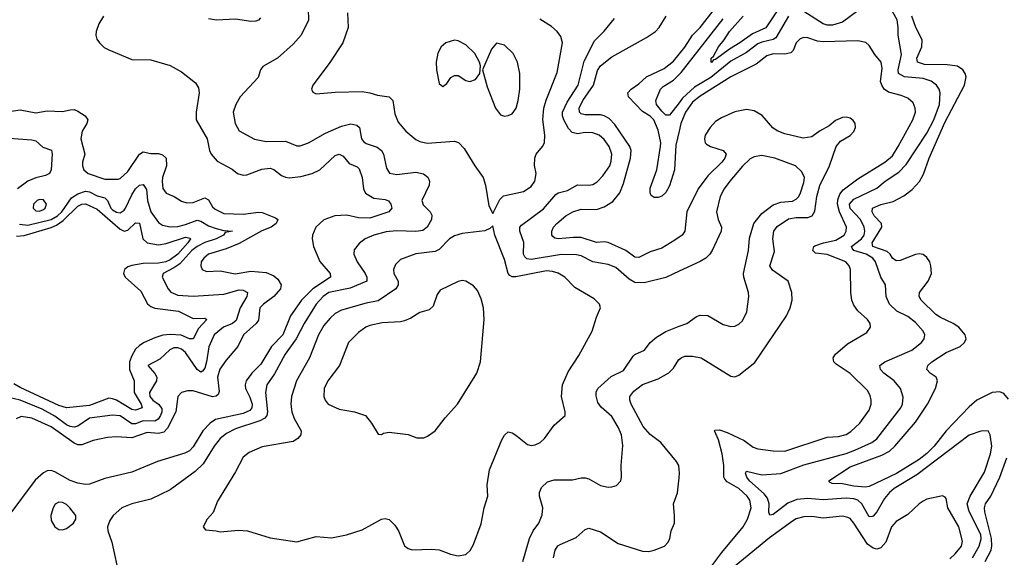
# Model space of a CAD drawing. Header units: inches. Extents: x 1552611 to 1694776, y 811966 to 917215.
# Tile 544 of 549: x 1686567 to 1691693, y 902692 to 905491. Entities that reach past the tile are written whole.
import ezdxf

# ---------------------------------------------------------------- set-up
doc = ezdxf.new("R2010")
doc.units = ezdxf.units.IN
doc.header["$MEASUREMENT"] = 0
doc.layers.add('B6980', color=7, linetype='Continuous')
doc.layers.add('B6990', color=7, linetype='Continuous')

msp = doc.modelspace()

# ---------------------------------------------------------------- linework, layer by layer
at = {"layer": 'B6980', "color": 5}
for points, elevation in [([(1688068.2, 905548.2), (1688070.9, 905489.1), (1688031.7, 905410), (1687990, 905363.6), (1687909.2, 905290.8), (1687832.6, 905247.4), (1687821.1, 905230), (1687807.6, 905190), (1687714, 905090), (1687691.3, 905050), (1687678.6, 905010), (1687688.3, 904950), (1687710, 904912.4), (1687790, 904869.1), (1687850, 904857.2), (1687950, 904858.3), (1688010, 904834.4), (1688026.2, 904833.8), (1688070, 904849.1), (1688159, 904901), (1688242.5, 904937.4), (1688290, 904948.1), (1688321.5, 904941.5), (1688335.9, 904930), (1688346.5, 904870), (1688356.2, 904856.2), (1688370, 904846), (1688427.7, 904827.7), (1688451.2, 904810), (1688461.1, 904790), (1688477.2, 904717.2), (1688491.8, 904691.8), (1688530, 904685.4), (1688630, 904696.3), (1688668.4, 904688.4), (1688691.8, 904671.8), (1688699.6, 904650), (1688698.6, 904630), (1688660.7, 904550), (1688666.6, 904526.6), (1688703.1, 904490), (1688713.2, 904473.2), (1688711.2, 904450), (1688688.1, 904410), (1688665.9, 904394.1), (1688630, 904388.3), (1688528.1, 904391.9), (1688473.9, 904386.1), (1688410, 904369.8), (1688366, 904350), (1688334.4, 904325.6), (1688307.8, 904292.2), (1688306, 904270), (1688323.9, 904230), (1688365.5, 904170), (1688374.8, 904150), (1688374.7, 904130), (1688287, 904093), (1688175.5, 904070), (1688147.1, 904050), (1688110.6, 904010), (1688047.1, 903910), (1688007, 903830), (1687949.1, 903750), (1687893.2, 903646.8), (1687853, 903590), (1687846, 903550), (1687857.5, 903450), (1687853.9, 903430), (1687843.3, 903416.7), (1687817.3, 903402.7), (1687690, 903361.5), (1687642.8, 903337.2), (1687610, 903309.8), (1687579.5, 903270), (1687522, 903178), (1687480.6, 903139.4), (1687350, 903043.1), (1687250, 902995.3), (1687150, 902970.8), (1687099.3, 902950), (1687054, 902910), (1687036.7, 902883.3), (1687024.4, 902850), (1687025.7, 902830), (1687045.8, 902770), (1687086.6, 902586.6)], 840), ([(1687003.6, 905510), (1686979, 905470), (1686964.6, 905430), (1686963.1, 905410), (1686968.7, 905390), (1686982, 905370), (1687006.9, 905346.9), (1687030, 905334), (1687150, 905283.5), (1687250, 905282.6), (1687350, 905252.6), (1687410, 905219.6), (1687482, 905162), (1687497, 905137), (1687501.1, 905110), (1687484.7, 905010), (1687486, 904970), (1687542.7, 904870), (1687555.8, 904810), (1687564.3, 904790), (1687595, 904755), (1687672.1, 904712.1), (1687701.3, 904690), (1687730, 904681.4), (1687750, 904683), (1687827.2, 904712.8), (1687870, 904717.7), (1687890.6, 904710.6), (1687930, 904679.5), (1687950, 904671.3), (1687970, 904668.4), (1688030, 904675.1), (1688090, 904689.5), (1688130, 904708.8), (1688210, 904783.2), (1688230, 904791), (1688250, 904780.7), (1688282, 904742), (1688324.2, 904724.2), (1688334.8, 904714.8), (1688349.5, 904670), (1688357.2, 904610), (1688367.9, 904587.9), (1688410, 904561.8), (1688470, 904554), (1688487.7, 904547.7), (1688499.3, 904530), (1688504.5, 904510), (1688488.7, 904490), (1688390, 904457.5), (1688330, 904458.8), (1688270, 904473.9), (1688208.2, 904470), (1688150.6, 904449.4), (1688108.3, 904410), (1688091.2, 904370), (1688089.2, 904350), (1688096.2, 904310), (1688130, 904232), (1688182.7, 904170), (1688185, 904150), (1688092.1, 904090), (1688034.1, 904030), (1687977.3, 903950), (1687937.5, 903850), (1687878.1, 903790), (1687823, 903697), (1687775.6, 903650), (1687746.7, 903610), (1687740.6, 903590), (1687742.9, 903570), (1687765.4, 903525.5), (1687776.5, 903490), (1687775.4, 903470), (1687764.4, 903455.6), (1687730, 903441.2), (1687586, 903410), (1687558.8, 903390), (1687521, 903350), (1687470, 903267.4), (1687450, 903246.6), (1687426.1, 903233.9), (1687284.6, 903190), (1687150, 903134.7), (1687010, 903102.1), (1686930, 903073.2), (1686910, 903070.6), (1686870, 903077.3), (1686830, 903091.9), (1686750, 903137.7), (1686730, 903143.8), (1686710, 903141.5), (1686690, 903132), (1686646.6, 903093.4), (1686510.1, 902909.9)], 820), ([(1687820.1, 905499.9), (1687810, 905488.4), (1687796.7, 905483.3), (1687770, 905481.5), (1687690, 905494), (1687591.6, 905488.5), (1687550, 905495.3)], 820), ([(1688273.2, 905526.8), (1688276.5, 905450), (1688249.5, 905370.6), (1688177.8, 905262.2), (1688093, 905150), (1688085.5, 905130), (1688093, 905113), (1688110, 905104.9), (1688210, 905114), (1688350, 905117.7), (1688390, 905111), (1688430, 905097.5), (1688490.2, 905090.2), (1688510.2, 905070.2), (1688520, 905000), (1688536.7, 904956.7), (1688576.5, 904910), (1688630, 904867.6), (1688650, 904856.1), (1688688.4, 904848.4), (1688830, 904858.3), (1688851.1, 904851.1), (1688880.2, 904820.2), (1688935.8, 904730), (1688980.3, 904670), (1688992, 904630), (1689010, 904522), (1689030, 904482), (1689065.7, 904554.3), (1689085.3, 904574.7), (1689190, 904596.2), (1689230, 904622), (1689247.9, 904650), (1689255.2, 904690), (1689247.3, 904732.7), (1689248.5, 904770), (1689256.4, 904790), (1689289, 904831), (1689298.7, 904850), (1689300.2, 904890), (1689291.2, 904971.2), (1689295.9, 905030), (1689307.4, 905072.6), (1689364.4, 905215.6), (1689391.9, 905370), (1689384, 905404), (1689365.1, 905430), (1689335.1, 905455.1), (1689274.2, 905494.2)], 860), ([(1690000, 904181.2), (1689930, 904148.8), (1689818.8, 904121.2), (1689770, 904123.1), (1689739.9, 904139.9), (1689670, 904201.2), (1689630, 904216.5), (1689550, 904229.9), (1689490, 904261), (1689466.4, 904266.4), (1689388.3, 904268.3), (1689230, 904243), (1689206.6, 904246.6), (1689196.2, 904256.2), (1689190.5, 904270), (1689191.2, 904331.2), (1689169.9, 904390), (1689169.9, 904410), (1689179.1, 904420.9), (1689294.6, 904505.4), (1689358.4, 904581.6), (1689370, 904588.8), (1689418.5, 904601.5), (1689470, 904631.8), (1689530, 904629.4), (1689550, 904633.2), (1689572.6, 904647.4), (1689602.8, 904677.2), (1689638.4, 904730), (1689646.4, 904753.6), (1689649.2, 904790), (1689635.5, 904830), (1689610, 904867.9), (1689584, 904890), (1689550, 904902.5), (1689510, 904903), (1689470, 904897), (1689443.7, 904903.7), (1689423.9, 904923.9), (1689399.7, 904970), (1689392.6, 904990), (1689392.5, 905010), (1689417.9, 905062.1), (1689473.8, 905150), (1689505, 905275), (1689559.7, 905380.3), (1689610, 905431.7), (1689663, 905497)], 840), ([(1690000, 904358.7), (1689977.3, 904342.7), (1689910, 904302.2), (1689850, 904281.9), (1689790, 904253.2), (1689770, 904255.1), (1689722.7, 904290), (1689630, 904331.7), (1689610, 904334.7), (1689570, 904331.1), (1689490, 904356.3), (1689450, 904357.4), (1689369.9, 904349.9), (1689352.7, 904352.7), (1689341.8, 904361.8), (1689337.2, 904370), (1689337.6, 904390), (1689345.6, 904410), (1689362.8, 904430), (1689410.9, 904470), (1689446.9, 904490), (1689490, 904504.6), (1689570, 904503.6), (1689610, 904516), (1689655.1, 904544.9), (1689691.3, 904590), (1689710, 904638.3), (1689746.7, 904770), (1689749.4, 904810), (1689743.6, 904830), (1689665.6, 904945.6), (1689635.8, 904975.8), (1689610, 904989.9), (1689590, 904994.8), (1689510, 904996.3), (1689490, 905000.8), (1689481.1, 905010), (1689479.7, 905030), (1689498.4, 905070), (1689554.3, 905150), (1689574.4, 905225.6), (1689590, 905250.1), (1689650, 905297.9), (1689830, 905399), (1689876.8, 905430), (1689895.9, 905450), (1689933.2, 905510)], 820), ([(1690000, 904911), (1689982.6, 904837.4), (1689976.3, 904710), (1689950, 904625.6), (1689930, 904590.9), (1689910, 904571.8), (1689890, 904565.2), (1689870, 904565), (1689855, 904575.1), (1689849.3, 904589.3), (1689850, 904614), (1689884, 904710), (1689903.8, 904830), (1689903.9, 904850), (1689890, 904916.4), (1689869, 904970), (1689850, 904988.2), (1689810, 905013.4), (1689736.8, 905090), (1689732.4, 905110), (1689750.7, 905130), (1689790, 905157.3), (1689830, 905194), (1689922.6, 905237.4), (1689970, 905274.2), (1690000, 905311)], 780), ([(1690000, 905058.5), (1689950, 904994.6), (1689930, 904994.7), (1689910, 905014.3), (1689882.2, 905050), (1689878.8, 905070), (1689902.5, 905130), (1689916.1, 905143.9), (1689970, 905176.3), (1690000, 905206.1)], 760), ([(1686490, 905008.7), (1686570, 905021.7), (1686650, 905005.7), (1686710, 905016.1), (1686790, 905012.5), (1686830, 905022.2), (1686850, 905022.7), (1686870, 905015.6), (1686907.6, 904990), (1686921.5, 904970), (1686916.5, 904950), (1686892, 904910), (1686885.8, 904870), (1686905.3, 904790), (1686893.4, 904750), (1686893.1, 904730), (1686900.3, 904710), (1686922.4, 904690), (1687010, 904660.8), (1687078.9, 904661.1), (1687090, 904664.3), (1687130, 904700.2), (1687190, 904791.1), (1687210, 904802.7), (1687250, 904794.5), (1687290, 904794), (1687310, 904787.8), (1687330.1, 904770), (1687330.6, 904730), (1687310.6, 904670), (1687308.4, 904648.4), (1687312.2, 904612.2), (1687330, 904587.1), (1687370.3, 904570), (1687410, 904545.6), (1687437.2, 904537.2), (1687470, 904538.4), (1687530, 904562.8), (1687550, 904553.4), (1687570, 904516.9), (1687583.7, 904503.7), (1687630, 904482.5), (1687730, 904478.5), (1687810, 904489), (1687830, 904487.5), (1687899.2, 904459.2), (1687910.7, 904450), (1687901.9, 904430), (1687875.3, 904410), (1687827.5, 904392.5), (1687710, 904326.6), (1687641.2, 904298.8), (1687550.3, 904270), (1687524.7, 904250), (1687512.2, 904230), (1687509.3, 904209.3), (1687517, 904190), (1687539.7, 904179.7), (1687610, 904183), (1687688.4, 904168.4), (1687770, 904182.4), (1687850, 904175), (1687890, 904157.4), (1687910, 904139.7), (1687928.8, 904110), (1687923.8, 904090), (1687890.5, 904050), (1687835.9, 904010), (1687817, 903990), (1687810, 903926.5), (1687798.3, 903910), (1687732.3, 903850), (1687702.5, 903790), (1687641.4, 903718.6), (1687608.1, 903671.9), (1687596, 903630), (1687604.9, 903555.1), (1687599.6, 903540.4), (1687589.6, 903530.4), (1687570, 903527.9), (1687470, 903558), (1687440.9, 903559.1), (1687410, 903549.7), (1687389.4, 903530), (1687379.4, 903450), (1687336.3, 903363.7), (1687316.6, 903343.4), (1687290, 903336.7), (1687230, 903341.3), (1687150, 903314.8), (1687070, 903319), (1687024.4, 903315.6), (1686950, 903300.4), (1686890, 903277.7), (1686870, 903277.8), (1686850, 903287), (1686730, 903371.3), (1686630, 903416.4), (1686575.3, 903424.7), (1686547.7, 903412.3)], 780), ([(1686370, 904884.4), (1686630, 904866.3), (1686650, 904860.7), (1686687.8, 904827.8), (1686732.1, 904812.1), (1686735.9, 904790), (1686730.1, 904710), (1686721.5, 904690), (1686700.9, 904679.1), (1686650, 904668), (1686610, 904650.9), (1686555.1, 904610)], 760), ([(1686566.1, 904426.1), (1686610, 904420.9), (1686730, 904450.8), (1686763.4, 904470), (1686785.3, 904490), (1686837, 904563), (1686870, 904585.1), (1686910, 904597.4), (1686930, 904595.5), (1686970, 904573.2), (1687010, 904563.3), (1687023.3, 904550), (1687041.6, 904510), (1687050, 904501), (1687070, 904488.5), (1687090, 904486.2), (1687110, 904499.1), (1687117.7, 904510), (1687150, 904579.7), (1687170, 904610.8), (1687190, 904628.7), (1687210, 904633), (1687226.2, 904606.1), (1687231.9, 904550), (1687249.8, 904489.8), (1687290, 904435.8), (1687310, 904420.9), (1687350, 904412.8), (1687390, 904414.9), (1687430, 904424.4), (1687490, 904447.8), (1687510, 904442.2), (1687550, 904417.8), (1687590, 904403.7), (1687630, 904393.6), (1687674, 904390), (1687637.3, 904382.7), (1687627.1, 904370), (1687590.1, 904350), (1687530, 904331.7), (1687490, 904310.2), (1687463.4, 904290), (1687399.8, 904220.2), (1687370, 904198.6), (1687313.8, 904170), (1687308, 904150), (1687339.5, 904090), (1687353.1, 904073.1), (1687390, 904057.5), (1687470, 904052.4), (1687630, 904061.4), (1687710, 904084.1), (1687730, 904083.5), (1687752.3, 904070), (1687750.1, 904050), (1687714.2, 903990), (1687694.4, 903925.6), (1687675.2, 903910), (1687628.7, 903890), (1687580.1, 903850), (1687552, 903788), (1687539.7, 903710), (1687530, 903676), (1687518.4, 903661.6), (1687510, 903656), (1687490, 903670.5), (1687430, 903757.9), (1687410, 903775.7), (1687390, 903782.9), (1687370, 903782.3), (1687347.8, 903772.2), (1687296.8, 903723.2), (1687233.4, 903690), (1687269.5, 903649.5), (1687280.2, 903630), (1687279.4, 903610), (1687242.9, 903550), (1687244.9, 903530), (1687259.8, 903510), (1687290, 903489.6), (1687306.4, 903466.4), (1687307.4, 903450), (1687300.7, 903430), (1687288, 903412), (1687270, 903400.7), (1687210, 903401.9), (1687170, 903387.6), (1687150, 903387.5), (1687090, 903428.8), (1687050, 903431.6), (1686930, 903416.2), (1686870, 903375.3), (1686850, 903369.9), (1686830, 903372.7), (1686810, 903381.9), (1686750, 903426.6), (1686683, 903463), (1686570, 903509.3), (1686510, 903523.5)], 760), ([(1686550, 904363.3), (1686590, 904366.9), (1686730.9, 904409.1), (1686758.5, 904421.5), (1686793.8, 904446.2), (1686870, 904520.7), (1686890, 904530.7), (1686910, 904532.4), (1686970, 904504), (1687090, 904400.3), (1687110, 904390.1), (1687130, 904395.1), (1687170, 904433.6), (1687190, 904431.4), (1687207.2, 904350), (1687230, 904329.2), (1687290, 904319.5), (1687330, 904326.4), (1687430, 904358.9), (1687453.6, 904353.6), (1687455.5, 904350), (1687442.8, 904330), (1687390.3, 904270), (1687350, 904240.6), (1687327.3, 904230), (1687290, 904223), (1687210, 904220.8), (1687150, 904211.7), (1687130, 904204.9), (1687112.3, 904190), (1687106.6, 904170), (1687116.7, 904150), (1687198.2, 904078.2), (1687232.5, 904012.5), (1687250, 903997.5), (1687270, 903989.7), (1687394, 903974), (1687470, 903935.3), (1687530, 903936.2), (1687541.3, 903930), (1687497.1, 903882.8), (1687470, 903829.8), (1687450, 903829.9), (1687408, 903848), (1687350, 903852.1), (1687312.1, 903847.9), (1687270, 903835.4), (1687215.4, 903810), (1687190, 903795.1), (1687170, 903775.3), (1687150, 903740.5), (1687138.9, 903710), (1687138.4, 903670), (1687162.2, 903610), (1687162.9, 903550), (1687199.7, 903490), (1687203.9, 903470), (1687170, 903457.9), (1687150, 903461.2), (1687070, 903509.4), (1687050, 903517.8), (1687030, 903519.8), (1686930, 903482.1), (1686810, 903470.8), (1686770, 903482.2), (1686570, 903575.3), (1686535.7, 903595.7)], 740), ([(1689186.9, 902670), (1689220.5, 902790), (1689240.5, 902830), (1689269.8, 902870.2), (1689287.2, 902912.8), (1689291.1, 902950), (1689273.5, 903010), (1689273.7, 903030), (1689284, 903056), (1689314.2, 903085.8), (1689350, 903094.7), (1689445.2, 903094.8), (1689490, 903105.5), (1689510, 903105.8), (1689530, 903100.2), (1689590, 903066.3), (1689630, 903058), (1689650, 903058.7), (1689673.5, 903066.5), (1689696.2, 903090), (1689700.5, 903110), (1689698.9, 903170), (1689706.1, 903273.9), (1689699.8, 903330), (1689683.1, 903370), (1689650, 903425.7), (1689594.5, 903474.5), (1689577.5, 903497.6), (1689567.2, 903532.8), (1689568.6, 903551.4), (1689576.4, 903570), (1689646.4, 903633.6), (1689710, 903665.2), (1689761, 903739), (1689770, 903747.8), (1689819.6, 903770), (1689849.1, 903810.9), (1689881.3, 903838.7), (1689930, 903867.2), (1690000, 903894.6)], 840), ([(1690000, 903151.2), (1689997.7, 903170), (1689987, 903190), (1689904.2, 903290), (1689850, 903331.6), (1689812.5, 903372.5), (1689749.9, 903490), (1689743, 903510), (1689743.9, 903530), (1689763.8, 903556.2), (1689810, 903592.4), (1689890, 903620.6), (1689946.9, 903653.1), (1689970, 903677.4), (1689999, 903721), (1690000, 903721.9)], 820), ([(1689345.5, 902690), (1689354.4, 902730), (1689369.1, 902750.9), (1689381, 902759), (1689464.1, 902795.9), (1689510, 902837), (1689530, 902843.7), (1689590, 902825.3), (1689683.1, 902763.1), (1689810, 902724), (1689842.5, 902722.5), (1689870, 902729.1), (1689924.5, 902750), (1689943.1, 902770), (1689951.6, 902790), (1689959.3, 902830), (1689975.4, 902870), (1689976.3, 902910), (1689969.8, 902970.2), (1689991.9, 903028.1), (1690000, 903105)], 820)]:
    msp.add_lwpolyline(points, dxfattribs=dict(at, elevation=elevation))
for points, elevation in [([(1688830, 905383.7), (1688786, 905370), (1688760.7, 905350), (1688743.1, 905316.9), (1688734.6, 905270), (1688736.9, 905230), (1688750, 905158), (1688770, 905143), (1688790, 905158), (1688810.6, 905189.4), (1688830, 905200.7), (1688850, 905199.7), (1688890, 905174.9), (1688910, 905168.4), (1688940.1, 905179.9), (1688962.7, 905210), (1688966.6, 905250), (1688960.9, 905270), (1688935.8, 905315.8), (1688890, 905359.3), (1688850, 905380.9)], 880), ([(1689050, 905369.5), (1689022.4, 905337.6), (1688976, 905230), (1689001.2, 905141.2), (1689044.6, 905030), (1689070, 904996), (1689090, 904988.9), (1689110, 904991.8), (1689130, 905001.3), (1689150.8, 905030), (1689161.6, 905070), (1689169.8, 905129.8), (1689170.6, 905210.6), (1689158.8, 905270), (1689135.7, 905315.7), (1689090, 905358.7)], 880), ([(1686670, 904554.6), (1686657.1, 904550), (1686637.8, 904530), (1686636.9, 904510), (1686650, 904495.5), (1686670, 904494.2), (1686690, 904503.2), (1686699.3, 904510), (1686706.4, 904530), (1686690, 904553.2)], 780), ([(1689030, 904418), (1689015.3, 904404.7), (1688988.5, 904391.5), (1688870, 904378.2), (1688830, 904365.7), (1688803.6, 904350), (1688750, 904294.2), (1688730, 904283.4), (1688630, 904272.1), (1688550, 904242.2), (1688523.5, 904216.5), (1688512.3, 904190), (1688515.5, 904170), (1688537.2, 904130), (1688537.8, 904110), (1688525.4, 904090), (1688433.3, 904026.7), (1688370, 904014.6), (1688241.9, 903978.1), (1688210, 903961), (1688182.7, 903937.3), (1688150, 903898), (1688122.1, 903850), (1688075, 903730), (1688008.6, 903610), (1687981.1, 903530), (1687977.7, 903490), (1687983.2, 903450), (1687995.5, 903415.5), (1688031.6, 903350), (1688030.2, 903329.8), (1688015.3, 903310), (1687990, 903294.2), (1687830, 903266.5), (1687762.3, 903237.7), (1687730, 903212.6), (1687690, 903137), (1687596.5, 902983.5), (1687574.8, 902925.2), (1687543, 902890), (1687522.8, 902850), (1687534.4, 902834.4), (1687590, 902830.6), (1687610, 902824), (1687706.5, 902833.5), (1687752, 902830), (1687870, 902792.8), (1688010, 902772), (1688110, 902799.5), (1688190, 902793.4), (1688268.3, 902808.3), (1688350, 902834.6), (1688450, 902890.4), (1688470, 902894.4), (1688490, 902888.4), (1688520, 902859.9), (1688538.4, 902830), (1688570, 902751), (1688590, 902737.3), (1688610.7, 902730.7), (1688710, 902734.9), (1688750, 902730.4), (1688810, 902708.4), (1688850, 902700.5), (1688890, 902706.8), (1688911.9, 902728.1), (1688930, 902758), (1688970, 902866), (1688985.4, 902950), (1689004.7, 903010), (1689001.3, 903070), (1689013.1, 903146.9), (1689076.6, 903303.4), (1689091.4, 903328.6), (1689110, 903344.9), (1689130, 903339.3), (1689150, 903327.2), (1689210, 903278.9), (1689230, 903273.4), (1689250, 903277.4), (1689276.2, 903290), (1689299.5, 903310), (1689350, 903380.7), (1689406, 903430), (1689407, 903450), (1689387.6, 903530), (1689392.4, 903590), (1689423.1, 903656.9), (1689477.6, 903742.4), (1689547.6, 903870), (1689570, 903942.8), (1689591.3, 903990), (1689585.1, 904010), (1689558.2, 904038.2), (1689456.8, 904096.8), (1689404.8, 904150), (1689370, 904172.1), (1689340.4, 904180.5), (1689310, 904182.6), (1689150, 904152.5), (1689130, 904152.7), (1689119.3, 904159.3), (1689109.8, 904170), (1689090, 904242), (1689040.7, 904370)], 860), ([(1688870, 904132.6), (1688850, 904128.3), (1688756.7, 904083.3), (1688740.5, 904059.5), (1688719.9, 904000.1), (1688699.3, 903980.7), (1688650, 903966.6), (1688603.5, 903936.5), (1688570, 903922.6), (1688550, 903917.7), (1688453.4, 903913.4), (1688390, 903899), (1688368.9, 903890), (1688330, 903862.4), (1688279.1, 903810), (1688231.1, 903690), (1688171.3, 903610), (1688151.4, 903570), (1688150.2, 903530), (1688156.5, 903510), (1688172, 903490), (1688230, 903463.9), (1688309.1, 903449.1), (1688367.3, 903430), (1688399.1, 903390), (1688432.7, 903332.7), (1688450, 903332), (1688461.2, 903338.8), (1688490, 903342.8), (1688590, 903330.5), (1688634.4, 903314.4), (1688670, 903314.8), (1688690, 903322.8), (1688730, 903350.8), (1688781.4, 903418.6), (1688846.3, 903490), (1688946.6, 903650), (1688966, 903710), (1688985.8, 903930), (1688982, 903990), (1688970, 904038), (1688950, 904081.3), (1688930, 904105.1), (1688890, 904129.7)], 880), ([(1686770, 902978.7), (1686751.2, 902968.8), (1686740.2, 902950), (1686729.2, 902910), (1686730, 902882.8), (1686748.9, 902850), (1686770, 902837.3), (1686790, 902834.7), (1686810, 902841.8), (1686846.6, 902870), (1686859.7, 902890), (1686858.9, 902910), (1686828.4, 902950), (1686810, 902966.2), (1686790, 902976.5)], 840)]:
    msp.add_lwpolyline(points, close=True, dxfattribs=dict(at, elevation=elevation))
at = {"layer": 'B6990', "color": 5}
for points, elevation in [([(1690000, 905311), (1690030, 905347.8), (1690069.7, 905410.3), (1690110, 905449.6), (1690190, 905551.9)], 780), ([(1690970, 905567.3), (1690850, 905477.8), (1690797.9, 905462.1), (1690770, 905462.7), (1690749.3, 905469.3), (1690650, 905533.1)], 760), ([(1690569.1, 905510), (1690503.5, 905396.5), (1690490, 905387.8), (1690430, 905374.1), (1690410, 905365.2), (1690350, 905321), (1690270, 905274.8), (1690165.8, 905190), (1690080, 905140.1), (1690018.2, 905081.8), (1690000, 905058.5)], 760), ([(1690000, 905206.1), (1690010, 905216.1), (1690230, 905495.4)], 760), ([(1690507.3, 905532.7), (1690452.1, 905447.9), (1690381.8, 905418.2), (1690316, 905370), (1690261.8, 905338.2), (1690190, 905283), (1690178.4, 905281.6), (1690168.9, 905268.9), (1690166, 905270), (1690166.8, 905290), (1690178.2, 905301.8), (1690204.9, 905350), (1690234.2, 905385.8), (1690261.8, 905430), (1690333.1, 905510)], 740), ([(1691527.7, 902690), (1691561.9, 902750), (1691572.5, 902787.5), (1691571, 902811), (1691509.9, 902930), (1691500.1, 902970), (1691514.6, 903010), (1691590, 903136.1), (1691620.8, 903230), (1691627.6, 903270), (1691619.3, 903330), (1691609.7, 903349.7), (1691570, 903348.5), (1691510, 903327.6), (1691238.2, 903121.8), (1691120.2, 903050), (1691094.5, 903030), (1691070, 902997.8), (1691030, 902928.9), (1691010, 902905.6), (1691004.9, 902904.9), (1690990, 902903.1), (1690951.2, 902970), (1690930, 902989.5), (1690910, 902996.2), (1690870, 902999.6), (1690750, 902991), (1690670, 902998.7), (1690613.5, 902993.5), (1690565.6, 902974.4), (1690490, 902915.5), (1690472, 902912), (1690467.6, 902927.6), (1690468.7, 902970), (1690459.8, 902999.8), (1690441.9, 903021.9), (1690366.9, 903090), (1690353.3, 903110), (1690345.3, 903130), (1690350, 903140.4), (1690430, 903120.8), (1690530, 903128.5), (1690650, 903173.3), (1690870, 903233.1), (1690914.6, 903250), (1691002.7, 903290), (1691030, 903308.8), (1691154.9, 903470), (1691162.9, 903490), (1691166.2, 903526.2), (1691152.8, 903570), (1691118.9, 903610), (1691065.3, 903650), (1691047.6, 903670), (1691045.7, 903690), (1691070.5, 903709.5), (1691211.1, 903770), (1691261.7, 903810), (1691276.4, 903830), (1691278.4, 903850), (1691269.8, 903870), (1691230, 903915), (1691190, 903945.9), (1691133.1, 903973.1), (1691095.7, 904010), (1691078.6, 904050), (1691074.2, 904110), (1691049.9, 904149.9), (1691021.9, 904230), (1691008.8, 904250), (1690973.1, 904270), (1690909.8, 904290), (1690901.5, 904301.5), (1690896.8, 904310), (1690949.5, 904350.6), (1690962.7, 904370), (1690966.9, 904390), (1690963, 904410), (1690944.1, 904450), (1690890, 904508.7), (1690887.6, 904530), (1690910, 904556.9), (1691030, 904614.3), (1691073.2, 904650), (1691143.6, 904696.4), (1691182.1, 904737.9), (1691290, 904900.9), (1691326.3, 904970), (1691355.5, 905050), (1691359.1, 905110), (1691353, 905130), (1691340.3, 905150), (1691311.5, 905171.5), (1691270, 905185.3), (1691173.5, 905193.5), (1691142.3, 905210), (1691139.6, 905230), (1691158.3, 905310), (1691139.9, 905410), (1691140.8, 905450), (1691135, 905490), (1691112.9, 905530)], 760), ([(1691714.9, 903514.9), (1691690, 903544), (1691670, 903554.1), (1691630, 903549.9), (1691550, 903510.8), (1691510, 903476.1), (1691390, 903350.7), (1691327.5, 903270), (1691290, 903233.1), (1691250, 903201.8), (1691131, 903129), (1690990, 903061.3), (1690970, 903057.2), (1690910, 903063.1), (1690850, 903075.3), (1690796.1, 903076.1), (1690782.8, 903082.8), (1690779.6, 903090), (1690890, 903163.8), (1691055.5, 903224.5), (1691094.6, 903245.4), (1691123.6, 903270), (1691230, 903395.3), (1691292.2, 903490), (1691334.5, 903570), (1691345.2, 903610), (1691341.5, 903621.5), (1691337.7, 903630), (1691307.1, 903650), (1691289.2, 903669.2), (1691295.2, 903690), (1691315.4, 903710), (1691390, 903757.9), (1691462.6, 903790), (1691486, 903810), (1691493.8, 903830), (1691488.7, 903850), (1691455.6, 903890), (1691427.1, 903910), (1691360.1, 903940.1), (1691335.8, 903955.8), (1691260.8, 904030), (1691249.8, 904050), (1691250.9, 904070), (1691296.8, 904130), (1691313.8, 904170), (1691310.8, 904210), (1691304.8, 904230), (1691290, 904253.7), (1691270, 904268.7), (1691250, 904271.2), (1691230, 904268.3), (1691150, 904237.7), (1691130, 904236.3), (1691110, 904248.9), (1691098.8, 904270), (1691083.6, 904283.6), (1691008, 904310), (1691004.5, 904330), (1691056.1, 904410), (1691053.3, 904430), (1691015.9, 904470), (1691004.5, 904490), (1691006.9, 904510), (1691050, 904528), (1691115, 904545), (1691170, 904573.2), (1691213.1, 904606.9), (1691250.8, 904649.2), (1691272.5, 904687.5), (1691302.1, 904770), (1691383.7, 904956.3), (1691485.7, 905150), (1691493.6, 905193.6), (1691489.9, 905210), (1691476.5, 905230), (1691448.9, 905248.9), (1691396.2, 905256.2), (1691278.3, 905258.3), (1691241.5, 905270), (1691236.9, 905290), (1691264, 905350), (1691265.4, 905385.4), (1691231.7, 905450), (1691211.4, 905510)], 740), ([(1690170, 902647.1), (1690222.4, 902717.6), (1690334.2, 902850), (1690355.5, 902890), (1690374.5, 902950), (1690367.9, 902990), (1690353.6, 903010), (1690310, 903050.4), (1690250, 903085), (1690238.6, 903098.6), (1690233.5, 903110), (1690231.9, 903170), (1690224.2, 903230), (1690204.4, 903304.4), (1690183.5, 903350), (1690186.2, 903353.8), (1690210, 903355.1), (1690250, 903341.5), (1690339.4, 903299.4), (1690385.9, 903265.9), (1690410, 903257.1), (1690490, 903245.7), (1690550, 903245), (1690770, 903316.8), (1690830, 903321.5), (1690870, 903331.4), (1690893.8, 903346.2), (1690940.7, 903390), (1690990, 903458), (1690999.9, 903490), (1691000.5, 903510), (1690994, 903534), (1690979.9, 903559.9), (1690890, 903648.2), (1690817.8, 903697.8), (1690805.3, 903710), (1690801.4, 903730), (1690813.3, 903750), (1690876.8, 903803.2), (1690977.7, 903862.3), (1690996.4, 903890), (1690994.7, 903910), (1690981.1, 903930), (1690930, 903975.1), (1690910, 904004.2), (1690899.4, 904030), (1690893.8, 904070), (1690892.5, 904190), (1690885.7, 904210), (1690868.3, 904230), (1690770, 904268), (1690710, 904275.2), (1690695.2, 904290), (1690702, 904310), (1690707, 904313), (1690751.2, 904330), (1690816.4, 904343.6), (1690859.9, 904370), (1690870.4, 904390), (1690871.3, 904410), (1690834.9, 904490), (1690824.8, 904530), (1690826.5, 904553.5), (1690836.6, 904583.4), (1690854.7, 904605.3), (1690930, 904661.7), (1691071.4, 904748.6), (1691110, 904783), (1691140.6, 904830), (1691216.3, 904970), (1691229.8, 905010), (1691228.9, 905030), (1691217.6, 905057.6), (1691190, 905082), (1691156.7, 905096.7), (1691090, 905114.2), (1691067.9, 905130), (1691054.6, 905150), (1691048.5, 905170), (1691056.7, 905236.7), (1691051, 905270), (1691018.2, 905310), (1690990, 905356.3), (1690972, 905372), (1690930, 905381), (1690750, 905375.8), (1690719.6, 905379.6), (1690670, 905395.7), (1690650, 905397.5), (1690630, 905391.8), (1690610, 905371.3), (1690593.6, 905330), (1690581.4, 905318.6), (1690550, 905312.1), (1690490, 905314.1), (1690456.7, 905303.3), (1690400.5, 905259.5), (1690270, 905194), (1690110, 905093.3), (1690070, 905062), (1690033.2, 905010), (1690009.4, 904950.6), (1690000, 904911)], 780), ([(1690000, 903721.9), (1690010, 903731), (1690030, 903738.7), (1690070, 903738.7), (1690114.9, 903730), (1690270, 903634.6), (1690290, 903631.8), (1690310, 903639.5), (1690393.3, 903706.7), (1690559.3, 903950), (1690578.2, 903990), (1690587.8, 904030), (1690586.2, 904070), (1690567.2, 904130), (1690486.2, 904186.2), (1690472.1, 904210), (1690496.7, 904283.4), (1690488.5, 904350), (1690493.2, 904390), (1690510, 904414.7), (1690570, 904454.5), (1690610, 904461.9), (1690670, 904461.3), (1690692.5, 904470), (1690706.7, 904493.3), (1690716.3, 904570), (1690733.1, 904626.9), (1690782.6, 904730), (1690818.4, 904830), (1690840.6, 904859.4), (1690890, 904887.5), (1690910, 904909.2), (1690919, 904930), (1690916.8, 904950), (1690906.2, 904966.1), (1690890, 904978.2), (1690870, 904984.1), (1690850, 904982.2), (1690814.4, 904965.6), (1690781.5, 904938.5), (1690730, 904911), (1690690, 904880.9), (1690645.2, 904874.8), (1690550, 904896.5), (1690510, 904911.7), (1690487.8, 904927.8), (1690431.9, 904991.9), (1690390, 905016.7), (1690350, 905022.7), (1690290, 905011.3), (1690220.4, 904979.6), (1690190, 904961), (1690161, 904930), (1690136.1, 904890), (1690131.9, 904870), (1690136.2, 904850), (1690143, 904843), (1690163.7, 904830), (1690228.9, 904810), (1690244.1, 904790), (1690238, 904770), (1690222.2, 904750), (1690150, 904677.8), (1690098.3, 904610), (1690040.1, 904490), (1690030.1, 904389.9), (1690016, 904370), (1690000, 904358.7)], 820), ([(1690000, 903894.6), (1690039.5, 903910), (1690090, 903946.4), (1690110, 903952.4), (1690150, 903950.4), (1690230, 903903.7), (1690270, 903893.4), (1690290, 903894.9), (1690310, 903905.3), (1690330, 903923.1), (1690353.1, 903970), (1690362.2, 904050), (1690360.4, 904070), (1690336.8, 904150), (1690335.7, 904170), (1690361.4, 904290), (1690366.6, 904353.4), (1690389, 904430), (1690430, 904482), (1690490, 904527.8), (1690530, 904541.2), (1690590, 904546.7), (1690610, 904556.1), (1690622.5, 904570), (1690631.8, 904590), (1690650, 904643), (1690652.7, 904670), (1690638.5, 904698.5), (1690606.6, 904730), (1690498.7, 904770), (1690430, 904784.1), (1690390, 904777.7), (1690370, 904766.2), (1690330, 904728.9), (1690263.7, 904650), (1690234.2, 904610), (1690212.9, 904570), (1690194, 904490), (1690203.6, 904450), (1690220.3, 904410), (1690218.3, 904390), (1690172.4, 904290), (1690159, 904270), (1690139.5, 904250), (1690110, 904232.1), (1690000, 904181.2)], 840), ([(1691593.4, 902670), (1691623.7, 902730), (1691627.9, 902752.1), (1691625.4, 902790), (1691591.6, 902928.4), (1691589.9, 902950), (1691595.6, 902970), (1691623.2, 903010), (1691670, 903109.2), (1691705.9, 903210)], 740), ([(1690000, 903105), (1690002.6, 903130), (1690000, 903151.2)], 820), ([(1691410, 902684.4), (1691437.7, 902710), (1691470.5, 902750), (1691475.8, 902775.8), (1691456.6, 902850), (1691398.6, 902950), (1691390, 902999), (1691385.6, 903005.6), (1691371.4, 903011.4), (1691290, 902994.7), (1691270, 902984.4), (1691250, 902970.9), (1691190, 902914), (1691130, 902878.7), (1691105, 902850), (1691076.6, 902770), (1691050, 902741), (1691030, 902734.7), (1691010, 902739), (1690980.8, 902760.8), (1690910, 902869.8), (1690890, 902893.2), (1690878.5, 902898.5), (1690850, 902905.6), (1690750, 902895.3), (1690690, 902903.9), (1690650, 902902.4), (1690610, 902891.8), (1690590, 902880.6), (1690470, 902792.9), (1690248.6, 902611.4)], 780)]:
    msp.add_lwpolyline(points, dxfattribs=dict(at, elevation=elevation))

doc.saveas('drawing.dxf')
